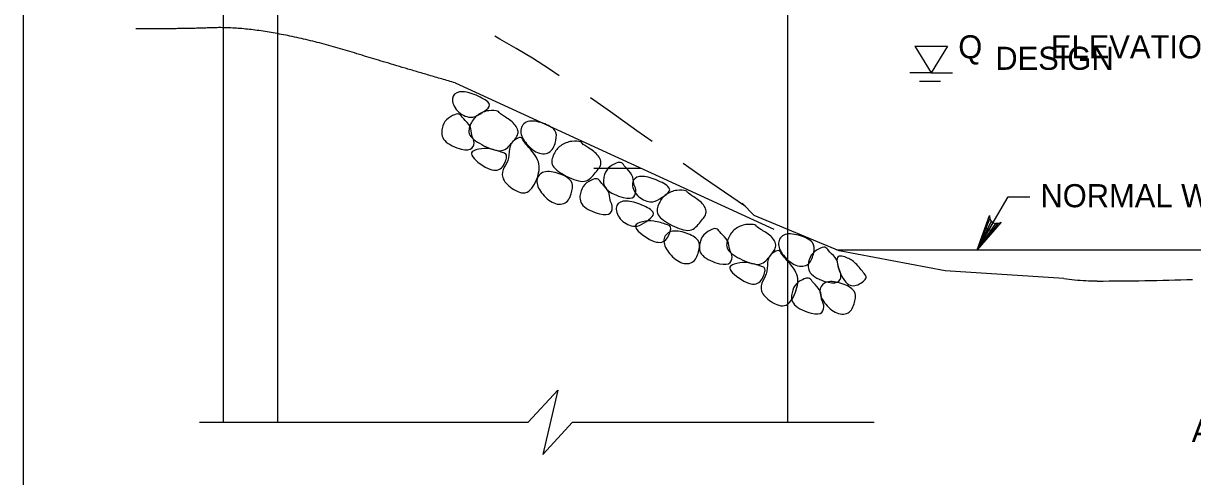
# Model space of a CAD drawing. Extents: x 638263 to 640360, y 293683 to 298655.
# Drawn here: x 638475.5 to 638627.4, y 296794.3 to 296853.1 of the extents above; entities that cross this region are included whole.
import ezdxf

# ---------------------------------------------------------------- set-up
doc = ezdxf.new("R2010")
doc.units = 0
for name, color, linetype in [('2', 7, 'Continuous'), ('3', 7, 'Continuous'), ('4', 7, 'Continuous'), ('8', 7, 'Continuous')]:
    doc.layers.add(name, color=color, linetype=linetype)

msp = doc.modelspace()

# ---------------------------------------------------------------- linework, layer by layer
at = {"layer": '2'}
msp.add_line((638475.46, 296668.46), (638475.46, 297232.46), dxfattribs=at)
at = {"layer": '3'}
for p, q in [((638574.73, 296889.11), (638574.73, 296826.38)), ((638501.39, 296859.55), (638501.39, 296852.43)), ((638508.52, 296851.68), (638508.52, 296859.55)), ((638501.39, 296852.43), (638501.39, 296801.33)), ((638508.52, 296801.33), (638508.52, 296851.68)), ((638531.55, 296845.38), (638572.93, 296826.41)), ((638549.57, 296834.32), (638555.67, 296834.32)), ((638574.73, 296826.38), (638574.73, 296801.33)), ((638581.08, 296823.72), (638741.81, 296823.72)), ((638541.03, 296801.33), (638544.88, 296805.5)), ((638544.88, 296805.5), (638542.95, 296797.16)), ((638498.35, 296801.33), (638541.03, 296801.33)), ((638542.95, 296797.16), (638546.79, 296801.33)), ((638546.79, 296801.33), (638585.99, 296801.33))]:
    msp.add_line(p, q, dxfattribs=at)
for centre, radius, start, end in [((638619.86, 296890.5), 71.1, 262.5202, 263.6598), ((638614.92, 296845.98), 26.31, 263.6598, 270.0618), ((638614.55, 297190.56), 370.9, 270.0618, 271.9788)]:
    msp.add_arc(centre, radius, start, end, dxfattribs=at)
for points, degree in [([(638531.55, 296845.38), (638523.02, 296847.87), (638513.09, 296850.93), (638503.56, 296852.68), (638496.22, 296852.39), (638490.06, 296852.39)], 2), ([(638535.84, 296842.12), (638535.6, 296841.86), (638534.73, 296841.31), (638533.62, 296840.66), (638531.64, 296841.6), (638530.88, 296843.53), (638531.97, 296844.43), (638533.99, 296844), (638536.17, 296842.85), (638536.08, 296842.37), (638535.84, 296842.12)], 3), ([(638537.25, 296841.56), (638537.3, 296841.48), (638537.63, 296841.19), (638539.22, 296840.27), (638540.02, 296838.84), (638539.01, 296837.79), (638537.81, 296836.16), (638535.23, 296837.16), (638533.01, 296838.57), (638533.56, 296840.17), (638534.35, 296841.3), (638535.95, 296841.91), (638537.3, 296841.7), (638537.19, 296841.65), (638537.25, 296841.56)], 3), ([(638533.71, 296838.62), (638533.78, 296838.32), (638534.08, 296837.95), (638533.93, 296836.73), (638532.59, 296836.56), (638529.69, 296837.81), (638529.79, 296839.56), (638530.3, 296840.67), (638531.56, 296841.37), (638532.21, 296841.4), (638532.51, 296840.79), (638533.69, 296839.76), (638533.65, 296838.92), (638533.71, 296838.62)], 3), ([(638544.48, 296839.22), (638544.76, 296838.85), (638544.72, 296838.01), (638544.09, 296836.18), (638542.25, 296836.05), (638540.5, 296837.67), (638539.8, 296839.31), (638540.77, 296840.65), (638543.04, 296840.24), (638544.2, 296839.59), (638544.48, 296839.22)], 3), ([(638537.7, 296836.34), (638538.12, 296836.19), (638538.43, 296836.09), (638537.72, 296834.03), (638536, 296833.86), (638532.88, 296836.32), (638534.72, 296836.85), (638535.91, 296836.95), (638537.28, 296836.48), (638537.7, 296836.34)], 3), ([(638540.15, 296838.25), (638540.29, 296838.16), (638540.4, 296837.71), (638542.67, 296835.4), (638542.42, 296833.18), (638541.02, 296830.6), (638538.82, 296831.61), (638537.41, 296833.12), (638537.88, 296834.49), (638538.63, 296835.51), (638538.48, 296837.34), (638539.57, 296838.25), (638540.02, 296838.34), (638540.15, 296838.25)], 3), ([(638548.02, 296837.58), (638548.08, 296837.49), (638548.41, 296837.21), (638550, 296836.29), (638550.79, 296834.86), (638549.79, 296833.81), (638548.58, 296832.18), (638546.01, 296833.18), (638543.79, 296834.59), (638544.33, 296836.19), (638545.12, 296837.32), (638546.73, 296837.93), (638548.07, 296837.72), (638547.97, 296837.66), (638548.02, 296837.58)], 3), ([(638546.58, 296832.67), (638546.86, 296832.3), (638546.82, 296831.46), (638546.19, 296829.63), (638544.35, 296829.5), (638542.6, 296831.12), (638541.9, 296832.76), (638542.87, 296834.1), (638545.15, 296833.69), (638546.3, 296833.04), (638546.58, 296832.67)], 3), ([(638554.74, 296832.33), (638554.81, 296832.02), (638555.11, 296831.66), (638554.96, 296830.43), (638553.61, 296830.27), (638550.72, 296831.52), (638550.81, 296833.27), (638551.32, 296834.37), (638552.58, 296835.08), (638553.24, 296835.11), (638553.54, 296834.5), (638554.71, 296833.46), (638554.67, 296832.63), (638554.74, 296832.33)], 3), ([(638551.67, 296830.21), (638551.74, 296829.91), (638552.04, 296829.54), (638551.89, 296828.31), (638550.55, 296828.15), (638547.65, 296829.4), (638547.75, 296831.15), (638548.26, 296832.25), (638549.52, 296832.96), (638550.17, 296832.99), (638550.47, 296832.38), (638551.65, 296831.35), (638551.61, 296830.51), (638551.67, 296830.21)], 3), ([(638559.23, 296831.14), (638558.99, 296830.88), (638558.12, 296830.32), (638557.01, 296829.68), (638555.03, 296830.62), (638554.27, 296832.55), (638555.36, 296833.45), (638557.38, 296833.01), (638559.56, 296831.87), (638559.47, 296831.39), (638559.23, 296831.14)], 3), ([(638561.69, 296831.22), (638561.74, 296831.14), (638562.08, 296830.85), (638563.66, 296829.93), (638564.46, 296828.5), (638563.45, 296827.45), (638562.25, 296825.82), (638559.67, 296826.82), (638557.45, 296828.24), (638558, 296829.83), (638558.79, 296830.96), (638560.39, 296831.57), (638561.74, 296831.36), (638561.63, 296831.31), (638561.69, 296831.22)], 3), ([(638557.14, 296828.02), (638556.91, 296827.75), (638556.05, 296827.18), (638554.97, 296826.51), (638552.96, 296827.39), (638552.15, 296829.3), (638553.22, 296830.23), (638555.25, 296829.85), (638557.46, 296828.76), (638557.38, 296828.28), (638557.14, 296828.02)], 3), ([(638559, 296827.01), (638559.43, 296826.87), (638559.73, 296826.78), (638559.08, 296824.7), (638557.36, 296824.48), (638554.18, 296826.87), (638556.01, 296827.44), (638557.19, 296827.57), (638558.58, 296827.14), (638559, 296827.01)], 3), ([(638563.07, 296824.96), (638563.35, 296824.58), (638563.31, 296823.75), (638562.69, 296821.92), (638560.85, 296821.78), (638559.1, 296823.41), (638558.4, 296825.04), (638559.37, 296826.38), (638561.64, 296825.97), (638562.79, 296825.33), (638563.07, 296824.96)], 3), ([(638567.21, 296823.77), (638567.28, 296823.47), (638567.59, 296823.12), (638567.47, 296821.89), (638566.14, 296821.68), (638563.21, 296822.86), (638563.26, 296824.62), (638563.74, 296825.73), (638564.98, 296826.47), (638565.64, 296826.52), (638565.95, 296825.91), (638567.15, 296824.91), (638567.13, 296824.07), (638567.21, 296823.77)], 3), ([(638570.66, 296826.8), (638570.72, 296826.72), (638571.06, 296826.45), (638572.67, 296825.57), (638573.5, 296824.16), (638572.53, 296823.08), (638571.37, 296821.42), (638568.76, 296822.36), (638566.51, 296823.71), (638567.01, 296825.32), (638567.77, 296826.47), (638569.36, 296827.12), (638570.71, 296826.95), (638570.61, 296826.89), (638570.66, 296826.8)], 3), ([(638577.95, 296824.65), (638578.24, 296824.29), (638578.22, 296823.45), (638577.64, 296821.61), (638575.81, 296821.43), (638574.02, 296823), (638573.27, 296824.62), (638574.21, 296825.98), (638576.49, 296825.63), (638577.66, 296825.02), (638577.95, 296824.65)], 3), ([(638573.66, 296823.57), (638573.8, 296823.49), (638573.92, 296823.03), (638576.24, 296820.78), (638576.05, 296818.57), (638574.72, 296815.95), (638572.49, 296816.9), (638571.04, 296818.37), (638571.48, 296819.75), (638572.2, 296820.79), (638572.01, 296822.62), (638573.07, 296823.55), (638573.51, 296823.66), (638573.66, 296823.57)], 3), ([(638581.35, 296821.35), (638581.42, 296821.06), (638581.73, 296820.7), (638581.61, 296819.47), (638580.27, 296819.27), (638577.35, 296820.44), (638577.4, 296822.2), (638577.88, 296823.31), (638579.12, 296824.05), (638579.77, 296824.1), (638580.09, 296823.49), (638581.29, 296822.49), (638581.27, 296821.65), (638581.35, 296821.35)], 3), ([(638571.26, 296821.59), (638571.68, 296821.46), (638571.99, 296821.36), (638571.33, 296819.29), (638569.62, 296819.07), (638566.44, 296821.46), (638568.26, 296822.03), (638569.45, 296822.16), (638570.83, 296821.73), (638571.26, 296821.59)], 3), ([(638584.68, 296820.64), (638584.95, 296820.29), (638585.15, 296820.03), (638583.42, 296818.71), (638581.89, 296819.51), (638580.65, 296823.29), (638582.48, 296822.71), (638583.52, 296822.14), (638584.41, 296820.99), (638584.68, 296820.64)], 3), ([(638579.16, 296817.31), (638579.23, 296817.01), (638579.53, 296816.64), (638579.38, 296815.42), (638578.04, 296815.25), (638575.14, 296816.5), (638575.24, 296818.26), (638575.75, 296819.36), (638577.01, 296820.06), (638577.66, 296820.09), (638577.96, 296819.48), (638579.14, 296818.45), (638579.1, 296817.61), (638579.16, 296817.31)], 3), ([(638583.34, 296818.39), (638583.62, 296818.02), (638583.58, 296817.18), (638582.95, 296815.36), (638581.11, 296815.22), (638579.36, 296816.84), (638578.66, 296818.48), (638579.63, 296819.82), (638581.91, 296819.41), (638583.06, 296818.76), (638583.34, 296818.39)], 3)]:
    msp.add_open_spline(points, degree=degree, dxfattribs=at)
at = {"layer": '4'}
for p, q in [((638591.28, 296850.17), (638595.52, 296850.17)), ((638591.28, 296850.17), (638593.4, 296846.68)), ((638595.52, 296850.17), (638593.4, 296846.68)), ((638593.4, 296846.68), (638590.63, 296846.68)), ((638593.4, 296846.68), (638596.17, 296846.68)), ((638591.85, 296845.59), (638594.62, 296845.59)), ((638599.38, 296823.72), (638603.39, 296830.58)), ((638603.39, 296830.58), (638606.2, 296830.58))]:
    msp.add_line(p, q, dxfattribs=at)
for points in [[(638610.61, 296820), (638595.2, 296821), (638581.45, 296823.57), (638570.41, 296828.19), (638568.84, 296829.75)], [(638599.38, 296823.72), (638600.98, 296828.18), (638601.01, 296827.75), (638601.19, 296827.43), (638601.43, 296827.23), (638601.73, 296827.12), (638602.09, 296827.12), (638602.49, 296827.3), (638599.38, 296823.72), (638602.09, 296827.12), (638601.73, 296827.12), (638599.38, 296823.72), (638601.43, 296827.23), (638601.19, 296827.43), (638599.38, 296823.72), (638601.01, 296827.75)]]:
    msp.add_lwpolyline(points, dxfattribs=at)
msp.add_lwpolyline([(638600.49, 296826.56), (638601.32, 296826.08), (638599.44, 296823.83)], close=True, dxfattribs=at)
at = {"layer": '8'}
for p, q in [((638537.36, 296851.07), (638536.69, 296851.43)), ((638539.47, 296849.87), (638537.36, 296851.07)), ((638541.6, 296848.58), (638539.47, 296849.87)), ((638543.79, 296847.15), (638541.6, 296848.58)), ((638545.07, 296846.28), (638543.79, 296847.15)), ((638551.71, 296841.61), (638549.11, 296843.46)), ((638555.14, 296839.16), (638551.71, 296841.61)), ((638557.13, 296837.76), (638555.14, 296839.16)), ((638563.8, 296833.08), (638561.16, 296834.93)), ((638569.25, 296829.34), (638563.8, 296833.08))]:
    msp.add_line(p, q, dxfattribs=at)

# ---------------------------------------------------------------- texts
at = {"layer": '4'}
for s, p in [('Q        ELEVATION - ', (638596.91, 296848.57)), ('DESIGN', (638601.72, 296847.08)), ('NORMAL WATER ELEV. -', (638607.58, 296829.24)), ('AS PER DESIGN (MIN. R-6)', (638627.24, 296798.76))]:
    msp.add_text(s, height=3, dxfattribs=at).set_placement(p)

doc.saveas('drawing.dxf')
